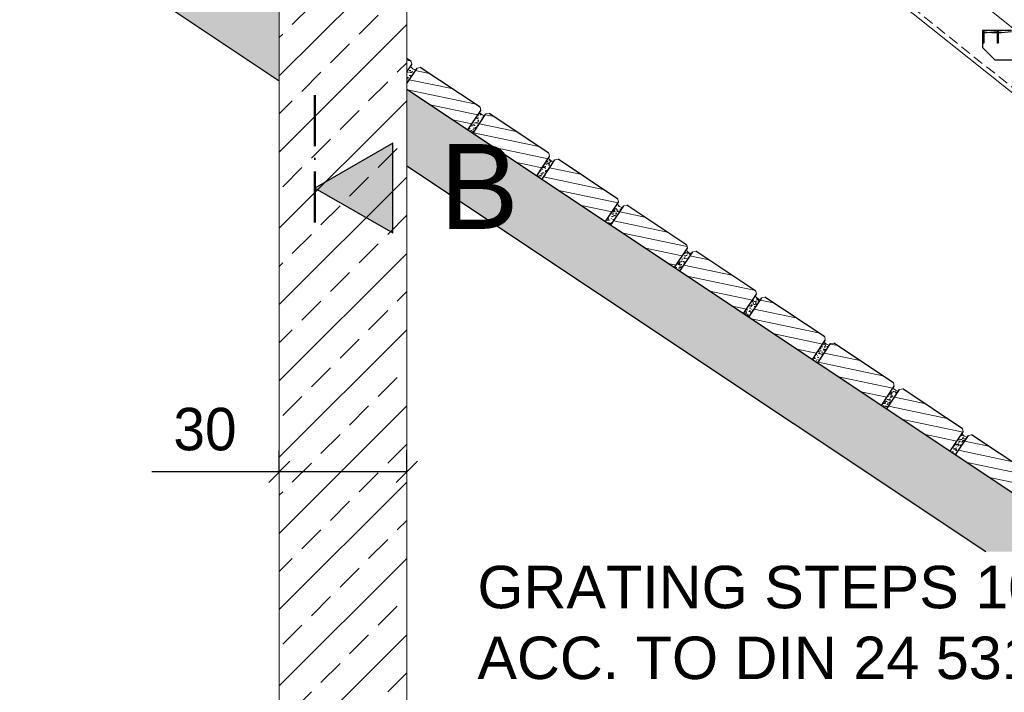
# Model space of a CAD drawing. Header units: millimetres. Extents: x -6179 to 46156, y -8419 to 8561.
# Tile 479 of 508: x 1393 to 3711, y 1308 to 2892. Entities that reach past the tile are written whole.
import ezdxf

# ---------------------------------------------------------------- set-up
doc = ezdxf.new("R2010")
doc.units = ezdxf.units.MM
for name, pattern in [('ACAD_ISO10W100', [18, 12, -3, 0, -3]), ('DASHDOT', [1, 0.5, -0.25, 0, -0.25]), ('HIDDEN', [0.375, 0.25, -0.125])]:
    doc.linetypes.add(name, pattern=pattern)
for name, color, linetype, lineweight in [('Bemaßung', 7, 'Continuous', 9), ('Betonfundamente', 7, 'Continuous', 18), ('Dübel', 7, 'Continuous', 9), ('Pflaster-Gehweg', 7, 'Continuous', 15), ('Schraffur Stahl', 7, 'Continuous', 5), ('Stufen&Podest', 7, 'Continuous', 9), ('Tragegurt', 7, 'Continuous', 20)]:
    doc.layers.add(name, color=color, linetype=linetype, lineweight=lineweight)
for name, color, linetype in [('Beschriftung', 7, 'Continuous'), ('POL_Bema', 7, 'Continuous'), ('Text', 7, 'Continuous')]:
    doc.layers.add(name, color=color, linetype=linetype)
doc.styles.add('Arial_Standard', font='arial.ttf')
doc.styles.add('LBB3.5M1000', font='isocp.shx', dxfattribs={"height": 3.5})
doc.dimstyles.new('DIN', dxfattribs={"dimtxt": 2.5, "dimasz": 2.5, "dimexe": 1.25, "dimexo": 0.625, "dimtad": 1, "dimtih": 1, "dimdec": 4, "dimdsep": 46, "dimlunit": 6, "dimtxsty": 'Standard', "dimcen": 2.5, "dimadec": 0, "dimazin": 0, "dimtfac": 1, "dimtdec": 4, "dimtmove": 0, "dimatfit": 3, "dimfxl": 0, "dimtvp": 1, "dimtolj": 1, "dimtzin": 0, "dimarcsym": 0})

# ---------------------------------------------------------------- blocks, each defined once
blk = doc.blocks.new('_Oblique')
at = {"layer": 'POL_Bema', "color": 0, "lineweight": -2}
blk.add_line((-0.5, -0.5), (0.5, 0.5), dxfattribs=at)
blk = doc.blocks.new('*D41')
at = {"layer": 'Bemaßung', "color": 0, "lineweight": -2, "transparency": 16777216}
for p, q in [((1914.4, 3137.2), (1077.5, 3137.2)), ((1127.5, 3137.2), (1127.5, 327.8)), ((1904.4, 327.8), (1077.5, 327.8))]:
    blk.add_line(p, q, dxfattribs=at)
at = {"layer": 'DEFPOINTS', "color": 0, "transparency": 16777216}
for p in [(2014.4, 3137.2), (1127.5, 327.8), (2004.4, 327.8)]:
    blk.add_point(p, dxfattribs=at)
at = {"layer": 'Bemaßung', "color": 0, "lineweight": -2, "transparency": 16777216, "xscale": 50, "yscale": 50, "zscale": 50}
for p, rotation in [((1127.5, 3137.2), 90), ((1127.5, 327.8), 270)]:
    blk.add_blockref('_Oblique', p, dxfattribs=dict(at, rotation=rotation))
at = {"layer": 'Bemaßung', "color": 0, "transparency": 16777216, "insert": (1027.5, 1732.5), "char_height": 100, "attachment_point": 5, "rotation": 90}
blk.add_mtext('\\A1;X', dxfattribs=at)
blk = doc.blocks.new('*D42')
at = {"layer": 'Bemaßung', "color": 0, "lineweight": -2, "transparency": 16777216}
for p, q in [((2004.4, 1827.5), (2004.4, 1877.5)), ((2304.4, 1827.5), (2304.4, 1877.5)), ((2004.4, 1827.5), (1704.4, 1827.5)), ((2304.4, 1827.5), (2004.4, 1827.5))]:
    blk.add_line(p, q, dxfattribs=at)
at = {"layer": 'DEFPOINTS', "color": 0, "transparency": 16777216}
for p in [(2004.4, 1827.5), (2004.4, 1727.5), (2304.4, 1727.5)]:
    blk.add_point(p, dxfattribs=at)
at = {"layer": 'Bemaßung', "color": 0, "lineweight": -2, "transparency": 16777216, "xscale": 50, "yscale": 50, "zscale": 50, "rotation": 180}
blk.add_blockref('_Oblique', (2004.4, 1827.5), dxfattribs=at)
at = {"layer": 'Bemaßung', "color": 0, "lineweight": -2, "transparency": 16777216, "xscale": 50, "yscale": 50, "zscale": 50}
blk.add_blockref('_Oblique', (2304.4, 1827.5), dxfattribs=at)
at = {"layer": 'Bemaßung', "color": 0, "transparency": 16777216, "insert": (1829.4, 1927.5), "char_height": 100, "attachment_point": 5}
blk.add_mtext('\\A1;30', dxfattribs=at)
blk = doc.blocks.new('*D48')
at = {"layer": 'Bemaßung', "color": 0, "lineweight": -2, "transparency": 16777216}
for p, q in [((2929.4, 4967.2), (2929.4, 5978.7)), ((6679.4, 1967.2), (6679.4, 5978.7)), ((6679.4, 5928.7), (2929.4, 5928.7))]:
    blk.add_line(p, q, dxfattribs=at)
at = {"layer": 'DEFPOINTS', "color": 0, "transparency": 16777216}
for p in [(2929.4, 5928.7), (2929.4, 3667.2), (6679.4, 667.2)]:
    blk.add_point(p, dxfattribs=at)
at = {"layer": 'Bemaßung', "color": 0, "lineweight": -2, "transparency": 16777216, "xscale": 50, "yscale": 50, "zscale": 50, "rotation": 180}
blk.add_blockref('_Oblique', (2929.4, 5928.7), dxfattribs=at)
at = {"layer": 'Bemaßung', "color": 0, "lineweight": -2, "transparency": 16777216, "xscale": 50, "yscale": 50, "zscale": 50}
blk.add_blockref('_Oblique', (6679.4, 5928.7), dxfattribs=at)
at = {"layer": 'Bemaßung', "color": 0, "transparency": 16777216, "char_height": 100, "attachment_point": 5}
for s, insert in [('\\A1;X  (MAX. 18 STEPS) ', (4804.4, 6028.7)), ('\\A1;(MAX. 18 TRITTSTUFEN)', (4804.4, 5828.7))]:
    blk.add_mtext(s, dxfattribs=dict(at, insert=insert))

msp = doc.modelspace()

# ---------------------------------------------------------------- hatches: boundary and pattern name
at = {"layer": 'Bemaßung'}
h = msp.add_hatch(color=256, dxfattribs=at)
h.dxf.hatch_style = 1
h.paths.add_polyline_path([(2271.37433, 2601.54442), (2088.23042, 2495.80624), (2271.37433, 2390.06806)])
at = {"layer": 'Betonfundamente', "lineweight": 9}
h = msp.add_hatch(dxfattribs=at)
h.set_pattern_fill('ANSI33', color=256, scale=20, style=0)
h.set_pattern_definition([(45, (-123464.16, 3554.12), (-89.80256, 89.80256), []), (45, (-123374.35, 3554.12), (-89.80256, 89.80256), [63.5, -31.75])])
h.paths.add_polyline_path([(1654.38052, -172.18553), (1654.38052, 277.81447), (2004.38052, 327.81447), (2004.38052, 3127.207), (2304.38052, 3127.207), (2304.38052, 327.81447), (2654.38052, 277.81447), (2654.38052, -172.18553)], flags=0)
at = {"layer": 'Pflaster-Gehweg', "lineweight": 9}
h = msp.add_hatch(dxfattribs=at)
h.set_pattern_fill('AR-CONC', color=256, style=0)
h.set_pattern_definition([(130, (-93553.76, 164.34), (-182.18467, -15.93909), [19.05, -209.55]), (185, (-93553.76, 164.34), (35.24283, 191.05664), [15.24, -167.64]), (79.549, (-93568.94, 163), (-146.9425, 175.1167), [16.19, -178.09]), (133.8158, (-93553.76, 215.14), (-271.07904, -42.04233), [28.575, -314.325]), (83.3644, (-93576.35, 211.63), (-237.4042, 247.42556), [24.285, -267.135]), (188.816, (-93553.76, 215.14), (-237.4046, 247.4251), [22.86, -251.46]), (159, (-93579.16, 202.44), (-151.61488, -102.26552), [19.05, -209.55]), (214, (-93579.16, 202.44), (-61.80203, 184.18797), [15.24, -167.64]), (108.5486, (-93591.8, 193.91), (-213.4165, 81.92286), [16.19, -178.09]), (142.5, (-93553.76, 164.336), (-3.088603, 84.55504), [0, -165.608, 0, -170.18, 0, -168.275]), (172.5, (-93553.76, 164.34), (-66.81966, 100.180575), [0, -97.028, 0, -161.798, 0, -64.135]), (212.5, (-93497.12, 164.336), (-135.590595, -5.728744), [0, -63.5, 0, -198.12, 0, -262.89]), (222.5, (-93471.72, 164.34), (-148.12918, 25.42649), [0, -82.55, 0, -131.572, 0, -186.69])])
h.paths.add_polyline_path([(2004.38052, 2928.78596), (2004.38052, 2748.5084), (-3048.66738, 6117.207), (-4546.19553, 6117.207), (-4546.19553, 6267.207), (-3003.25104, 6267.207)], flags=0)
h = msp.add_hatch(dxfattribs=at)
h.set_pattern_fill('LINE', color=256, scale=7.5, angle=168.16871353, style=0)
h.set_pattern_definition([(168.16871353, (-13887568.321, -6021039.746), (-4.882289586, -23.306617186), [])])
h.paths.add_polyline_path([(2304.38052, 2769.20565), (2304.38052, 2800.89699), (2314.59468, 2794.08755), (2316.06555, 2786.73319)])
h = msp.add_hatch(dxfattribs=at)
h.set_pattern_fill('AR-CONC', color=256, scale=0.1, angle=33.16871353, style=0)
h.set_pattern_definition([(83.16871353, (-13887568.321, -6021039.746), (16.122045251, 8.633234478), [1.905, -20.955]), (28.16871353, (-13887568.321, -6021039.746), (-13.402875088, 14.064491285), [1.524, -16.764]), (133.61971353, (-13887566.978, -6021039.027), (2.719272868, 22.697689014), [1.619, -17.809]), (79.35291353, (-13887571.1, -6021035.494), (24.991190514, 11.311694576), [2.8575, -31.4325]), (129.80431353, (-13887569.018, -6021034.55), (6.335428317, 33.69961588), [2.4285, -26.7135]), (24.35271353, (-13887571.1, -6021035.494), (6.335483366, 33.69959953), [2.286, -25.146]), (54.16871353, (-13887568.28, -6021035.167), (18.286133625, -0.265325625), [1.905, -20.955]), (359.16871353, (-13887568.28, -6021035.167), (-4.903818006, 18.79892403), [1.524, -16.764]), (104.62011353, (-13887566.756, -6021035.19), (13.382258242, 18.533609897), [1.619, -17.809]), (70.668713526, (-13887568.321, -6021039.746), (-4.367523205, 7.2467704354), [0, -16.5608, 0, -17.018, 0, -16.8275]), (40.668713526, (-13887568.321, -6021039.746), (0.112286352, 12.0414924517), [0, -9.7028, 0, -16.1798, 0, -6.4135]), (0.668713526, (-13887573.0626, -6021042.845), (11.6632127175, 6.9387137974), [0, -6.35, 0, -19.812, 0, -26.289]), (350.66871353, (-13887575.189, -6021044.235), (11.008249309, 10.232597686), [0, -8.255, 0, -13.1572, 0, -18.669])])
edge = h.paths.add_edge_path()
edge.add_line((2304.38052, 2742.16401), (2304.38052, 2769.20565))
edge.add_line((2304.38052, 2769.20565), (2313.3957, 2782.72842))
edge.add_arc((2326.77147, 2789.51731), 15, 206.91012796, 266.91378027)
edge.add_line((2325.96389, 2774.53906), (2304.38052, 2742.16401))
h = msp.add_hatch(dxfattribs=at)
h.set_pattern_fill('LINE', color=256, scale=7.5, angle=168.16871353, style=0)
h.set_pattern_definition([(168.16871353, (-13887730.57, -6021147.913), (-4.882289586, -23.306617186), [])])
h.paths.add_polyline_path([(2304.38052, 2728.78596), (2304.38052, 2742.16401), (2328.5463, 2778.41269), (2335.90066, 2779.88356), (2476.84448, 2685.92101), (2478.31536, 2678.56665), (2447.97509, 2633.05625)])
h = msp.add_hatch(dxfattribs=at)
h.set_pattern_fill('AR-CONC', color=256, style=0)
h.set_pattern_definition([(130, (-92641.57, 2420.45), (-182.18467, -15.93909), [19.05, -209.55]), (185, (-92641.57, 2420.45), (35.24283, 191.05664), [15.24, -167.64]), (79.549, (-92656.75, 2419.12), (-146.9425, 175.1167), [16.19, -178.09]), (133.8158, (-92641.57, 2471.25), (-271.07904, -42.04233), [28.575, -314.325]), (83.3644, (-92664.16, 2467.74), (-237.4042, 247.42556), [24.285, -267.135]), (188.816, (-92641.57, 2471.25), (-237.4046, 247.4251), [22.86, -251.46]), (159, (-92666.97, 2458.55), (-151.61488, -102.26552), [19.05, -209.55]), (214, (-92666.97, 2458.55), (-61.80203, 184.18797), [15.24, -167.64]), (108.5486, (-92679.6, 2450.02), (-213.4165, 81.92286), [16.19, -178.09]), (142.5, (-92641.57, 2420.45), (-3.088603, 84.55504), [0, -165.608, 0, -170.18, 0, -168.275]), (172.5, (-92641.57, 2420.45), (-66.81966, 100.180575), [0, -97.028, 0, -161.798, 0, -64.135]), (212.5, (-92584.93, 2420.45), (-135.590595, -5.728744), [0, -63.5, 0, -198.12, 0, -262.89]), (222.5, (-92559.53, 2420.45), (-148.12918, 25.42649), [0, -82.55, 0, -131.572, 0, -186.69])])
h.paths.add_polyline_path([(3667.32075, 1639.88158), (3937.73709, 1639.88158), (2304.38052, 2728.78596), (2304.38052, 2548.5084)])
h.paths.add_polyline_path([(4955.32338, 961.49072), (4684.90704, 961.49072), (5722.75475, 269.59224), (6299.78679, 264.34149), (6299.78679, 414.3477), (5768.79013, 419.17955)])
h.paths.add_polyline_path([(4357.97168, 1179.44762), (4628.38803, 1179.44762), (4191.11197, 1470.965), (3920.69562, 1470.965), (4198.59068, 1285.70163), (4347.69327, 1285.70163), (4347.69327, 1186.29989)])
at = {"layer": 'Pflaster-Gehweg'}
h = msp.add_hatch(dxfattribs=at)
h.set_pattern_fill('AR-CONC', color=256, scale=0.1, angle=33.16871353, style=0)
h.set_pattern_definition([(83.16871353, (-13887730.571, -6021147.913), (16.122045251, 8.633234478), [1.905, -20.955]), (28.16871353, (-13887730.571, -6021147.913), (-13.402875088, 14.064491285), [1.524, -16.764]), (133.61971353, (-13887729.228, -6021147.193), (2.719272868, 22.697689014), [1.619, -17.809]), (79.35291353, (-13887733.35, -6021143.66), (24.991190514, 11.311694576), [2.8575, -31.4325]), (129.80431353, (-13887731.268, -6021142.718), (6.335428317, 33.69961588), [2.4285, -26.7135]), (24.35271353, (-13887733.35, -6021143.66), (6.335483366, 33.69959953), [2.286, -25.146]), (54.16871353, (-13887730.53, -6021143.334), (18.286133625, -0.265325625), [1.905, -20.955]), (359.16871353, (-13887730.53, -6021143.334), (-4.903818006, 18.79892403), [1.524, -16.764]), (104.62011353, (-13887729.006, -6021143.356), (13.382258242, 18.533609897), [1.619, -17.809]), (70.668713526, (-13887730.571, -6021147.913), (-4.367523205, 7.2467704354), [0, -16.5608, 0, -17.018, 0, -16.8275]), (40.668713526, (-13887730.571, -6021147.913), (0.112286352, 12.0414924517), [0, -9.7028, 0, -16.1798, 0, -6.4135]), (0.668713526, (-13887735.3124, -6021151.0116), (11.6632127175, 6.9387137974), [0, -6.35, 0, -19.812, 0, -26.289]), (350.66871353, (-13887737.439, -6021152.401), (11.008249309, 10.232597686), [0, -8.255, 0, -13.1572, 0, -18.669])])
h.paths.add_polyline_path([(2447.97509, 2633.05625), (2475.64551, 2674.56189, 0.1313025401), (2480.81468, 2668.79482, 0.1320187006), (2488.21369, 2666.37253), (2460.45584, 2624.73575)], flags=0)
at = {"layer": 'Pflaster-Gehweg', "lineweight": 9}
h = msp.add_hatch(dxfattribs=at)
h.set_pattern_fill('LINE', color=256, scale=7.5, angle=168.16871353, style=0)
h.set_pattern_definition([(168.16871353, (-13887892.82, -6021256.08), (-4.882289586, -23.306617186), [])])
h.paths.add_polyline_path([(2460.45584, 2624.73575), (2490.79611, 2670.24615), (2498.15047, 2671.71702), (2639.09429, 2577.75447), (2640.56516, 2570.40012), (2610.22489, 2524.88971)], flags=0)
h = msp.add_hatch(dxfattribs=at)
h.set_pattern_fill('AR-CONC', color=256, scale=0.1, angle=33.16871353, style=0)
h.set_pattern_definition([(83.16871353, (-13887892.821, -6021256.079), (16.122045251, 8.633234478), [1.905, -20.955]), (28.16871353, (-13887892.82, -6021256.08), (-13.402875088, 14.064491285), [1.524, -16.764]), (133.61971353, (-13887891.477, -6021255.36), (2.719272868, 22.697689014), [1.619, -17.809]), (79.35291353, (-13887895.6, -6021251.827), (24.991190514, 11.311694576), [2.8575, -31.4325]), (129.80431353, (-13887893.518, -6021250.884), (6.335428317, 33.69961588), [2.4285, -26.7135]), (24.35271353, (-13887895.6, -6021251.827), (6.335483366, 33.69959953), [2.286, -25.146]), (54.16871353, (-13887892.779, -6021251.5), (18.286133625, -0.265325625), [1.905, -20.955]), (359.16871353, (-13887892.78, -6021251.5), (-4.903818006, 18.79892403), [1.524, -16.764]), (104.62011353, (-13887891.255, -6021251.522), (13.382258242, 18.533609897), [1.619, -17.809]), (70.668713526, (-13887892.821, -6021256.079), (-4.367523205, 7.2467704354), [0, -16.5608, 0, -17.018, 0, -16.8275]), (40.668713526, (-13887892.821, -6021256.079), (0.112286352, 12.0414924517), [0, -9.7028, 0, -16.1798, 0, -6.4135]), (0.668713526, (-13887897.562, -6021259.178), (11.6632127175, 6.9387137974), [0, -6.35, 0, -19.812, 0, -26.289]), (350.66871353, (-13887899.688, -6021260.568), (11.008249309, 10.232597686), [0, -8.255, 0, -13.1572, 0, -18.669])])
h.paths.add_polyline_path([(2610.22489, 2524.88971), (2637.89532, 2566.39535, 0.1313025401), (2643.06449, 2560.62828, 0.1320187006), (2650.4635, 2558.20599), (2622.70565, 2516.56921)], flags=0)
h = msp.add_hatch(dxfattribs=at)
h.set_pattern_fill('LINE', color=256, scale=7.5, angle=168.16871353, style=0)
h.set_pattern_definition([(168.16871353, (-13888055.07, -6021364.246), (-4.882289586, -23.306617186), [])])
h.paths.add_polyline_path([(2622.70565, 2516.56921), (2653.04592, 2562.07961), (2660.40027, 2563.55048), (2801.3441, 2469.58793), (2802.81497, 2462.23358), (2772.4747, 2416.72318)], flags=0)
h = msp.add_hatch(dxfattribs=at)
h.set_pattern_fill('AR-CONC', color=256, scale=0.1, angle=33.16871353, style=0)
h.set_pattern_definition([(83.16871353, (-13888055.07, -6021364.246), (16.122045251, 8.633234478), [1.905, -20.955]), (28.16871353, (-13888055.07, -6021364.246), (-13.402875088, 14.064491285), [1.524, -16.764]), (133.61971353, (-13888053.727, -6021363.526), (2.719272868, 22.697689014), [1.619, -17.809]), (79.35291353, (-13888057.85, -6021359.993), (24.991190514, 11.311694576), [2.8575, -31.4325]), (129.80431353, (-13888055.767, -6021359.05), (6.335428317, 33.69961588), [2.4285, -26.7135]), (24.35271353, (-13888057.85, -6021359.993), (6.335483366, 33.69959953), [2.286, -25.146]), (54.16871353, (-13888055.029, -6021359.667), (18.286133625, -0.265325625), [1.905, -20.955]), (359.16871353, (-13888055.029, -6021359.667), (-4.903818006, 18.79892403), [1.524, -16.764]), (104.62011353, (-13888053.505, -6021359.689), (13.382258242, 18.533609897), [1.619, -17.809]), (70.668713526, (-13888055.071, -6021364.246), (-4.367523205, 7.2467704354), [0, -16.5608, 0, -17.018, 0, -16.8275]), (40.668713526, (-13888055.071, -6021364.246), (0.112286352, 12.0414924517), [0, -9.7028, 0, -16.1798, 0, -6.4135]), (0.668713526, (-13888059.812, -6021367.345), (11.6632127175, 6.9387137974), [0, -6.35, 0, -19.812, 0, -26.289]), (350.66871353, (-13888061.938, -6021368.734), (11.008249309, 10.232597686), [0, -8.255, 0, -13.1572, 0, -18.669])])
h.paths.add_polyline_path([(2772.4747, 2416.72317), (2800.14512, 2458.22881, 0.1313025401), (2805.31429, 2452.46175, 0.1320187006), (2812.71331, 2450.03945), (2784.95546, 2408.40267)], flags=0)
h = msp.add_hatch(dxfattribs=at)
h.set_pattern_fill('LINE', color=256, scale=7.5, angle=168.16871353, style=0)
h.set_pattern_definition([(168.16871353, (-13888217.32, -6021472.412), (-4.882289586, -23.306617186), [])])
h.paths.add_polyline_path([(2784.95546, 2408.40267), (2815.29572, 2453.91308), (2822.65008, 2455.38395), (2963.59391, 2361.42139), (2965.06478, 2354.06704), (2934.72451, 2308.55664)], flags=0)
h = msp.add_hatch(dxfattribs=at)
h.set_pattern_fill('AR-CONC', color=256, scale=0.1, angle=33.16871353, style=0)
h.set_pattern_definition([(83.16871353, (-13888217.32, -6021472.412), (16.122045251, 8.633234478), [1.905, -20.955]), (28.16871353, (-13888217.32, -6021472.412), (-13.402875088, 14.064491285), [1.524, -16.764]), (133.61971353, (-13888215.977, -6021471.693), (2.719272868, 22.697689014), [1.619, -17.809]), (79.35291353, (-13888220.1, -6021468.16), (24.991190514, 11.311694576), [2.8575, -31.4325]), (129.80431353, (-13888218.017, -6021467.217), (6.335428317, 33.69961588), [2.4285, -26.7135]), (24.35271353, (-13888220.1, -6021468.16), (6.335483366, 33.69959953), [2.286, -25.146]), (54.16871353, (-13888217.279, -6021467.833), (18.286133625, -0.265325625), [1.905, -20.955]), (359.16871353, (-13888217.279, -6021467.833), (-4.903818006, 18.79892403), [1.524, -16.764]), (104.62011353, (-13888215.755, -6021467.856), (13.382258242, 18.533609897), [1.619, -17.809]), (70.668713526, (-13888217.3205, -6021472.412), (-4.367523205, 7.2467704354), [0, -16.5608, 0, -17.018, 0, -16.8275]), (40.668713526, (-13888217.3205, -6021472.412), (0.112286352, 12.0414924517), [0, -9.7028, 0, -16.1798, 0, -6.4135]), (0.668713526, (-13888222.062, -6021475.511), (11.6632127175, 6.9387137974), [0, -6.35, 0, -19.812, 0, -26.289]), (350.66871353, (-13888224.188, -6021476.901), (11.008249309, 10.232597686), [0, -8.255, 0, -13.1572, 0, -18.669])])
h.paths.add_polyline_path([(2934.72451, 2308.55664), (2962.39493, 2350.06227, 0.1313025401), (2967.5641, 2344.29521, 0.1320187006), (2974.96312, 2341.87291), (2947.20526, 2300.23613)], flags=0)
h = msp.add_hatch(dxfattribs=at)
h.set_pattern_fill('LINE', color=256, scale=7.5, angle=168.16871353, style=0)
h.set_pattern_definition([(168.16871353, (-13888379.57, -6021580.58), (-4.882289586, -23.306617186), [])])
h.paths.add_polyline_path([(2947.20526, 2300.23613), (2977.54553, 2345.74654), (2984.89989, 2347.21741), (3125.84371, 2253.25486), (3127.31459, 2245.9005), (3096.97432, 2200.3901)], flags=0)
h = msp.add_hatch(dxfattribs=at)
h.set_pattern_fill('AR-CONC', color=256, scale=0.1, angle=33.16871353, style=0)
h.set_pattern_definition([(83.16871353, (-13888379.57, -6021580.579), (16.122045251, 8.633234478), [1.905, -20.955]), (28.16871353, (-13888379.57, -6021580.579), (-13.402875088, 14.064491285), [1.524, -16.764]), (133.61971353, (-13888378.227, -6021579.86), (2.719272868, 22.697689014), [1.619, -17.809]), (79.35291353, (-13888382.35, -6021576.327), (24.991190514, 11.311694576), [2.8575, -31.4325]), (129.80431353, (-13888380.267, -6021575.384), (6.335428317, 33.69961588), [2.4285, -26.7135]), (24.35271353, (-13888382.35, -6021576.327), (6.335483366, 33.69959953), [2.286, -25.146]), (54.16871353, (-13888379.529, -6021576), (18.286133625, -0.265325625), [1.905, -20.955]), (359.16871353, (-13888379.529, -6021576), (-4.903818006, 18.79892403), [1.524, -16.764]), (104.62011353, (-13888378.005, -6021576.022), (13.382258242, 18.533609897), [1.619, -17.809]), (70.668713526, (-13888379.57, -6021580.579), (-4.367523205, 7.2467704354), [0, -16.5608, 0, -17.018, 0, -16.8275]), (40.668713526, (-13888379.57, -6021580.579), (0.112286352, 12.0414924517), [0, -9.7028, 0, -16.1798, 0, -6.4135]), (0.668713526, (-13888384.3116, -6021583.678), (11.6632127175, 6.9387137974), [0, -6.35, 0, -19.812, 0, -26.289]), (350.66871353, (-13888386.438, -6021585.067), (11.008249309, 10.232597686), [0, -8.255, 0, -13.1572, 0, -18.669])])
h.paths.add_polyline_path([(3096.97432, 2200.3901), (3124.64474, 2241.89573, 0.1313025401), (3129.81391, 2236.12867, 0.1320187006), (3137.21292, 2233.70637), (3109.45507, 2192.0696)], flags=0)
h = msp.add_hatch(dxfattribs=at)
h.set_pattern_fill('LINE', color=256, scale=7.5, angle=168.16871353, style=0)
h.set_pattern_definition([(168.16871353, (-13888541.82, -6021688.745), (-4.882289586, -23.306617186), [])])
h.paths.add_polyline_path([(3109.45507, 2192.06959), (3139.79534, 2237.58), (3147.14969, 2239.05087), (3288.09352, 2145.08832), (3289.56439, 2137.73396), (3259.22412, 2092.22356)], flags=0)
h = msp.add_hatch(dxfattribs=at)
h.set_pattern_fill('AR-CONC', color=256, scale=0.1, angle=33.16871353, style=0)
h.set_pattern_definition([(83.16871353, (-13888541.82, -6021688.745), (16.122045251, 8.633234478), [1.905, -20.955]), (28.16871353, (-13888541.82, -6021688.745), (-13.402875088, 14.064491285), [1.524, -16.764]), (133.61971353, (-13888540.477, -6021688.026), (2.719272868, 22.697689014), [1.619, -17.809]), (79.35291353, (-13888544.6, -6021684.493), (24.991190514, 11.311694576), [2.8575, -31.4325]), (129.80431353, (-13888542.517, -6021683.55), (6.335428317, 33.69961588), [2.4285, -26.7135]), (24.35271353, (-13888544.6, -6021684.493), (6.335483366, 33.69959953), [2.286, -25.146]), (54.16871353, (-13888541.778, -6021684.167), (18.286133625, -0.265325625), [1.905, -20.955]), (359.16871353, (-13888541.778, -6021684.167), (-4.903818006, 18.79892403), [1.524, -16.764]), (104.62011353, (-13888540.255, -6021684.189), (13.382258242, 18.533609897), [1.619, -17.809]), (70.668713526, (-13888541.82, -6021688.7454), (-4.367523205, 7.2467704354), [0, -16.5608, 0, -17.018, 0, -16.8275]), (40.668713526, (-13888541.82, -6021688.745), (0.112286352, 12.0414924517), [0, -9.7028, 0, -16.1798, 0, -6.4135]), (0.668713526, (-13888546.5614, -6021691.844), (11.6632127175, 6.9387137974), [0, -6.35, 0, -19.812, 0, -26.289]), (350.66871353, (-13888548.688, -6021693.234), (11.008249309, 10.232597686), [0, -8.255, 0, -13.1572, 0, -18.669])])
h.paths.add_polyline_path([(3259.22412, 2092.22356), (3286.89455, 2133.72919, 0.1313025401), (3292.06372, 2127.96213, 0.1320187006), (3299.46273, 2125.53983), (3271.70488, 2083.90306)], flags=0)
h = msp.add_hatch(dxfattribs=at)
h.set_pattern_fill('LINE', color=256, scale=7.5, angle=168.16871353, style=0)
h.set_pattern_definition([(168.16871353, (-13888704.07, -6021796.912), (-4.882289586, -23.306617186), [])])
h.paths.add_polyline_path([(3271.70488, 2083.90306), (3302.04515, 2129.41346), (3309.3995, 2130.88433), (3450.34333, 2036.92178), (3451.8142, 2029.56742), (3421.47393, 1984.05702)], flags=0)
h = msp.add_hatch(dxfattribs=at)
h.set_pattern_fill('AR-CONC', color=256, scale=0.1, angle=33.16871353, style=0)
h.set_pattern_definition([(83.16871353, (-13888704.07, -6021796.912), (16.122045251, 8.633234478), [1.905, -20.955]), (28.16871353, (-13888704.07, -6021796.912), (-13.402875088, 14.064491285), [1.524, -16.764]), (133.61971353, (-13888702.726, -6021796.192), (2.719272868, 22.697689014), [1.619, -17.809]), (79.35291353, (-13888706.85, -6021792.66), (24.991190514, 11.311694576), [2.8575, -31.4325]), (129.80431353, (-13888704.767, -6021791.717), (6.335428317, 33.69961588), [2.4285, -26.7135]), (24.35271353, (-13888706.85, -6021792.66), (6.335483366, 33.69959953), [2.286, -25.146]), (54.16871353, (-13888704.028, -6021792.333), (18.286133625, -0.265325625), [1.905, -20.955]), (359.16871353, (-13888704.028, -6021792.333), (-4.903818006, 18.79892403), [1.524, -16.764]), (104.62011353, (-13888702.504, -6021792.355), (13.382258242, 18.533609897), [1.619, -17.809]), (70.668713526, (-13888704.07, -6021796.912), (-4.367523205, 7.2467704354), [0, -16.5608, 0, -17.018, 0, -16.8275]), (40.668713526, (-13888704.07, -6021796.912), (0.112286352, 12.0414924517), [0, -9.7028, 0, -16.1798, 0, -6.4135]), (0.668713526, (-13888708.811, -6021800.011), (11.6632127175, 6.9387137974), [0, -6.35, 0, -19.812, 0, -26.289]), (350.66871353, (-13888710.937, -6021801.4), (11.008249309, 10.232597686), [0, -8.255, 0, -13.1572, 0, -18.669])])
h.paths.add_polyline_path([(3421.47393, 1984.05702), (3449.14435, 2025.56266, 0.1313025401), (3454.31352, 2019.79559, 0.1320187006), (3461.71254, 2017.3733), (3433.95469, 1975.73652)], flags=0)
h = msp.add_hatch(dxfattribs=at)
h.set_pattern_fill('LINE', color=256, scale=7.5, angle=168.16871353, style=0)
h.set_pattern_definition([(168.16871353, (-13888866.32, -6021905.078), (-4.882289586, -23.306617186), [])])
h.paths.add_polyline_path([(3433.95468, 1975.73652), (3464.29495, 2021.24692), (3471.64931, 2022.71779), (3612.59314, 1928.75524), (3614.06401, 1921.40089), (3583.72374, 1875.89048)], flags=0)
h = msp.add_hatch(dxfattribs=at)
h.set_pattern_fill('AR-CONC', color=256, scale=0.1, angle=33.16871353, style=0)
h.set_pattern_definition([(83.16871353, (-13888866.32, -6021905.078), (16.122045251, 8.633234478), [1.905, -20.955]), (28.16871353, (-13888866.32, -6021905.078), (-13.402875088, 14.064491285), [1.524, -16.764]), (133.61971353, (-13888864.976, -6021904.359), (2.719272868, 22.697689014), [1.619, -17.809]), (79.35291353, (-13888869.1, -6021900.826), (24.991190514, 11.311694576), [2.8575, -31.4325]), (129.80431353, (-13888867.016, -6021899.884), (6.335428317, 33.69961588), [2.4285, -26.7135]), (24.35271353, (-13888869.1, -6021900.826), (6.335483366, 33.69959953), [2.286, -25.146]), (54.16871353, (-13888866.278, -6021900.5), (18.286133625, -0.265325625), [1.905, -20.955]), (359.16871353, (-13888866.278, -6021900.5), (-4.903818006, 18.79892403), [1.524, -16.764]), (104.62011353, (-13888864.754, -6021900.522), (13.382258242, 18.533609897), [1.619, -17.809]), (70.668713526, (-13888866.32, -6021905.0785), (-4.367523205, 7.2467704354), [0, -16.5608, 0, -17.018, 0, -16.8275]), (40.668713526, (-13888866.32, -6021905.0785), (0.112286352, 12.0414924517), [0, -9.7028, 0, -16.1798, 0, -6.4135]), (0.668713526, (-13888871.061, -6021908.1774), (11.6632127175, 6.9387137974), [0, -6.35, 0, -19.812, 0, -26.289]), (350.66871353, (-13888873.187, -6021909.567), (11.008249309, 10.232597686), [0, -8.255, 0, -13.1572, 0, -18.669])])
h.paths.add_polyline_path([(3583.72374, 1875.89048), (3611.39416, 1917.39612, 0.1313025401), (3616.56333, 1911.62906, 0.1320187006), (3623.96234, 1909.20676), (3596.20449, 1867.56998)], flags=0)
h = msp.add_hatch(dxfattribs=at)
h.set_pattern_fill('LINE', color=256, scale=7.5, angle=168.16871353, style=0)
h.set_pattern_definition([(168.16871353, (-13889028.57, -6022013.245), (-4.882289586, -23.306617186), [])])
h.paths.add_polyline_path([(3596.20449, 1867.56998), (3626.54476, 1913.08038), (3633.89912, 1914.55125), (3774.84294, 1820.5887), (3776.31381, 1813.23435), (3745.97355, 1767.72395)], flags=0)
at = {"layer": 'Schraffur Stahl'}
h = msp.add_hatch(dxfattribs=at)
h.set_pattern_fill('ANSI31', color=256, angle=180, style=0)
h.set_pattern_definition([(225, (-14938389.4048, 2495163.7864), (2.2450640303, -2.2450640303), [])])
h.paths.add_polyline_path([(3662.38052, 2867.207), (3662.38052, 2837.207), (3659.38052, 2837.207), (3659.38052, 2867.207)], flags=0)
h = msp.add_hatch(dxfattribs=at)
h.set_pattern_fill('ANSI31', color=256, angle=180, style=0)
h.set_pattern_definition([(225, (-14938423.7048, 2495163.7864), (2.2450640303, -2.2450640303), [])])
h.paths.add_polyline_path([(3696.68052, 2867.207), (3696.68052, 2837.207), (3693.68052, 2837.207), (3693.68052, 2867.207)], flags=0)

# ---------------------------------------------------------------- linework, layer by layer
at = {"linetype": 'ACAD_ISO10W100', "lineweight": 50, "ltscale": 10}
msp.add_line((2088.23042, 2414.46246), (2088.23042, 2742.74715), dxfattribs=at)
msp.add_lwpolyline([(2088.23042, 2495.80624), (2271.37433, 2390.06806), (2271.37433, 2601.54442)], close=True)
at = {"layer": 'Betonfundamente'}
for p, q in [((2004.38052, 3127.207), (2004.38052, 327.81447)), ((2304.38052, 3127.207), (2304.38052, 327.81447))]:
    msp.add_line(p, q, dxfattribs=at)
at = {"layer": 'Dübel', "linetype": 'DASHDOT', "lineweight": 9, "ltscale": 200}
msp.add_line((2887.28679, 3547.207), (6699.78679, 497.207), dxfattribs=at)
at = {"layer": 'Pflaster-Gehweg', "lineweight": 25}
for p, q in [((-3048.66738, 6117.207), (2004.38052, 2748.5084)), ((2314.59468, 2794.08755), (2304.38052, 2800.89699)), ((2304.38052, 2769.20565), (2316.06555, 2786.73319)), ((2304.38052, 2742.16401), (2328.5463, 2778.41269)), ((2476.84448, 2685.92101), (2335.90066, 2779.88356)), ((2304.38052, 2728.78596), (3937.73709, 1639.88158)), ((2447.97509, 2633.05625), (2478.31536, 2678.56665)), ((2460.45584, 2624.73575), (2490.79611, 2670.24615)), ((2639.09429, 2577.75447), (2498.15047, 2671.71702)), ((2610.22489, 2524.88971), (2640.56516, 2570.40012)), ((2622.70565, 2516.56921), (2653.04592, 2562.07961)), ((2801.3441, 2469.58793), (2660.40027, 2563.55048)), ((2304.38052, 2548.5084), (3667.32075, 1639.88158)), ((2772.4747, 2416.72317), (2802.81497, 2462.23358)), ((2784.95546, 2408.40267), (2815.29572, 2453.91308)), ((2963.59391, 2361.42139), (2822.65008, 2455.38395)), ((2934.72451, 2308.55664), (2965.06478, 2354.06704)), ((2947.20526, 2300.23613), (2977.54553, 2345.74654)), ((3125.84371, 2253.25486), (2984.89989, 2347.21741)), ((3096.97432, 2200.3901), (3127.31459, 2245.9005)), ((3109.45507, 2192.06959), (3139.79534, 2237.58)), ((3288.09352, 2145.08832), (3147.14969, 2239.05087)), ((3259.22412, 2092.22356), (3289.56439, 2137.73396)), ((3271.70488, 2083.90306), (3302.04515, 2129.41346)), ((3450.34333, 2036.92178), (3309.3995, 2130.88433)), ((3421.47393, 1984.05702), (3451.8142, 2029.56742)), ((3433.95468, 1975.73652), (3464.29495, 2021.24692)), ((3612.59314, 1928.75524), (3471.64931, 2022.71779)), ((3583.72374, 1875.89048), (3614.06401, 1921.40089)), ((3596.20449, 1867.56998), (3626.54476, 1913.08038)), ((3774.84294, 1820.5887), (3633.89912, 1914.55125))]:
    msp.add_line(p, q, dxfattribs=at)
at = {"layer": 'Pflaster-Gehweg'}
for p, q in [((2314.59468, 2794.08755), (2316.06555, 2786.73319)), ((2335.90066, 2779.88356), (2328.5463, 2778.41269)), ((2476.84448, 2685.92101), (2478.31536, 2678.56665)), ((2498.15047, 2671.71702), (2490.79611, 2670.24615)), ((2639.09429, 2577.75447), (2640.56516, 2570.40012)), ((2660.40027, 2563.55048), (2653.04592, 2562.07961)), ((2801.3441, 2469.58793), (2802.81497, 2462.23358)), ((2822.65008, 2455.38395), (2815.29572, 2453.91308)), ((2963.59391, 2361.42139), (2965.06478, 2354.06704)), ((2984.89989, 2347.21741), (2977.54553, 2345.74654)), ((3125.84371, 2253.25486), (3127.31459, 2245.9005)), ((3147.14969, 2239.05087), (3139.79534, 2237.58)), ((3288.09352, 2145.08832), (3289.56439, 2137.73396)), ((3309.3995, 2130.88433), (3302.04515, 2129.41346)), ((3450.34333, 2036.92178), (3451.8142, 2029.56742)), ((3471.64931, 2022.71779), (3464.29495, 2021.24692)), ((3612.59314, 1928.75524), (3614.06401, 1921.40089)), ((3633.89912, 1914.55125), (3626.54476, 1913.08038))]:
    msp.add_line(p, q, dxfattribs=at)
for centre in [(2326.77147, 2789.51731), (2489.02127, 2681.35077), (2651.27108, 2573.18423), (2813.52089, 2465.01769), (2975.7707, 2356.85116), (3138.0205, 2248.68462), (3300.27031, 2140.51808), (3462.52012, 2032.35154), (3624.76992, 1924.185)]:
    msp.add_arc(centre, 15, 206.91012792, 266.91378023, dxfattribs=at)
at = {"layer": 'Stufen&Podest', "lineweight": 30}
for p, q in [((3659.38052, 2867.207), (3659.38052, 2827.207)), ((3662.38052, 2867.207), (3659.38052, 2867.207)), ((3662.38052, 2867.207), (3662.38052, 2837.207)), ((3693.68052, 2867.207), (3693.68052, 2837.207)), ((3696.68052, 2867.207), (3693.68052, 2867.207)), ((3696.68052, 2867.207), (3696.68052, 2837.207)), ((3662.38052, 2837.207), (3659.38052, 2837.207)), ((3696.68052, 2837.207), (3693.68052, 2837.207)), ((3689.38052, 2797.207), (3659.38052, 2827.207)), ((3929.38052, 2797.207), (3689.38052, 2797.207))]:
    msp.add_line(p, q, dxfattribs=at)
for centre, start, end in [((3691.37952, 2662.22874), 89.35684827, 98.1326063), ((3661.68152, 2662.21701), 85.86862889, 89.80462661), ((3661.68152, 3067.17354), 270.19537315, 278.98056321), ((3691.37952, 3067.18526), 265.86862905, 270.64315173), ((3725.67952, 2662.22874), 89.35684827, 98.13260629), ((3695.98152, 2662.21701), 85.8686289, 89.80462661), ((3695.98152, 3067.17354), 270.19537315, 278.98056321)]:
    msp.add_arc(centre, 204.99118, start, end, dxfattribs=at)
at = {"layer": 'Tragegurt', "linetype": 'HIDDEN', "ltscale": 100}
msp.add_line((2848.84119, 3437.607), (6524.34119, 497.207), dxfattribs=at)
at = {"layer": 'Tragegurt'}
msp.add_line((2845.19306, 3427.207), (6507.69306, 497.207), dxfattribs=at)

# ---------------------------------------------------------------- texts
at = {"layer": 'Beschriftung', "insert": (2381.54437, 2599.5973, -475.00001), "char_height": 200, "width": 216.1635874, "attachment_point": 1, "style": 'LBB3.5M1000'}
msp.add_mtext('{\\fArial|b0|i0|c0|p34;B}', dxfattribs=at)
at = {"layer": 'Text', "insert": (2470.70673, 1138.70582), "char_height": 100, "width": 2551.4844574, "attachment_point": 4, "style": 'Arial_Standard'}
msp.add_mtext('GRATING STEPS 1000 x 270 mm\\PACC. TO DIN 24 531\\PROLLER SUPPORT 30/3 mm\\P{\\fArial|b0|i1|c0|p34;GITTERROSTSTUFEN 1000 x 270 mm\\PNACH DIN 24 531\\PTRAGSTAB 30/3 mm}', dxfattribs=at)

# ---------------------------------------------------------------- dimensions: what is measured, and where the dimension line sits
at = {"layer": 'Bemaßung'}
dim = msp.add_linear_dim(base=(2929.38052, 5928.69125), p1=(6679.38052, 667.207), p2=(2929.38052, 3667.207), text='X  (MAX. 18 STEPS) \\X (MAX. 18 TRITTSTUFEN)', dimstyle='DIN', override={"dimscale": 100, "dimtxt": 1, "dimasz": 0.5, "dimexe": 0.5, "dimexo": 13, "dimgap": 0.5, "dimtih": 0, "dimdec": 2, "dimblk1": 'Oblique', "dimblk2": 'Oblique', "dimsah": 1, "dimtmove": 2}, dxfattribs=at)
dim.commit()
dim.dimension.update_dxf_attribs({"geometry": '*D48', "text_midpoint": (4804.38052, 5928.69125)})
dim = msp.add_linear_dim(base=(1127.49114, 327.81447), p1=(2014.38052, 3137.207), p2=(2004.38052, 327.81447), angle=90, text='X', dimstyle='DIN', override={"dimscale": 100, "dimtxt": 1, "dimasz": 0.5, "dimexe": 0.5, "dimexo": 1, "dimgap": 0.5, "dimtih": 0, "dimdec": 2, "dimblk1": 'Oblique', "dimblk2": 'Oblique', "dimsah": 1, "dimtmove": 2}, dxfattribs=at)
dim.commit()
dim.dimension.update_dxf_attribs({"geometry": '*D41', "text_midpoint": (1027.49114, 1732.51074)})
dim = msp.add_linear_dim(base=(2004.38052, 1827.51074), p1=(2304.38052, 1727.51074), p2=(2004.38052, 1727.51074), text='30', dimstyle='DIN', override={"dimscale": 100, "dimtxt": 1, "dimasz": 0.5, "dimexe": 0.5, "dimexo": 1, "dimgap": 0.5, "dimtih": 0, "dimdec": 2, "dimblk1": 'Oblique', "dimblk2": 'Oblique', "dimsah": 1}, dxfattribs=at)
dim.commit()
dim.dimension.update_dxf_attribs({"geometry": '*D42', "text_midpoint": (1829.38052, 1827.51074), "dimtype": 160})

doc.saveas('drawing.dxf')
